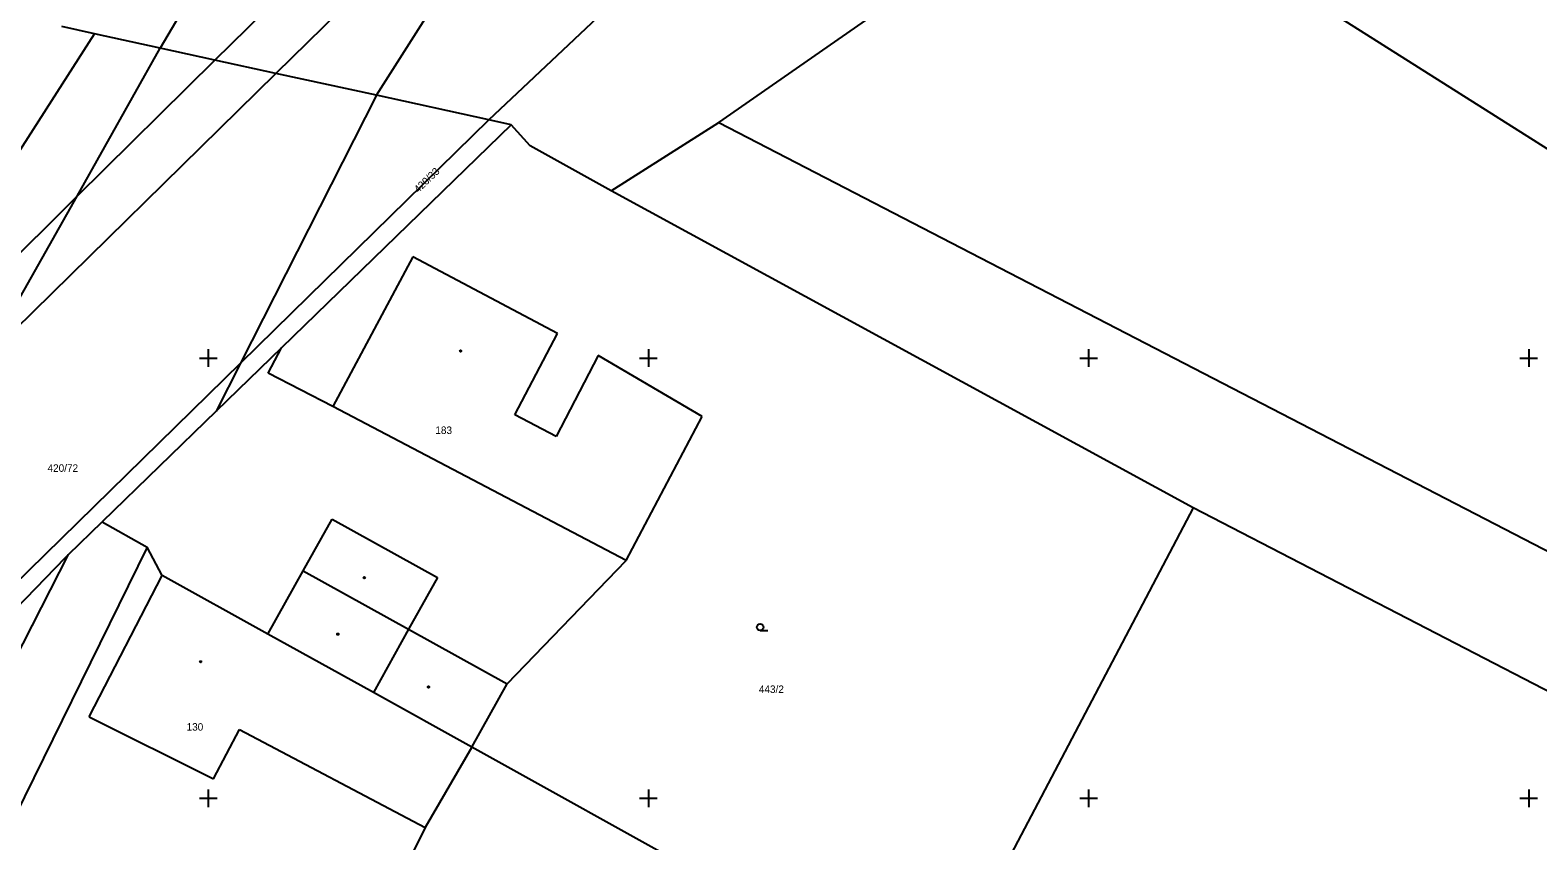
# Model space of a CAD drawing. Extents: x -711081 to -709338, y -1025122 to -1024092.
# Drawn here: x -709535.1 to -709449.5, y -1024302.4 to -1024256.4 of the extents above; entities that cross this region are included whole.
import ezdxf

# ---------------------------------------------------------------- set-up
doc = ezdxf.new("R2010")
doc.units = 0
for name, color, linetype in [('Z_hektometricka_sit', 7, 'Continuous'), ('Z_katastr_cisla_pozemkova', 7, 'Continuous'), ('Z_katastr_cisla_stavebni', 7, 'Continuous'), ('Z_katastr_hranice', 7, 'Continuous'), ('Z_katastr_vnitrni_kresba', 7, 'Continuous'), ('Z_katastr_znacky_budov', 7, 'Continuous'), ('Z_katastr_znacky_kultur', 7, 'Continuous')]:
    doc.layers.add(name, color=color, linetype=linetype)

msp = doc.modelspace()

# ---------------------------------------------------------------- linework, layer by layer
at = {"layer": 'Z_hektometricka_sit'}
for p, q in [((-709525, -1024274.5), (-709525, -1024275.5)), ((-709500, -1024274.5), (-709500, -1024275.5)), ((-709475, -1024274.5), (-709475, -1024275.5)), ((-709450, -1024274.5), (-709450, -1024275.5)), ((-709525.5, -1024275), (-709524.5, -1024275)), ((-709500.5, -1024275), (-709499.5, -1024275)), ((-709475.5, -1024275), (-709474.5, -1024275)), ((-709450.5, -1024275), (-709449.5, -1024275)), ((-709525, -1024299.5), (-709525, -1024300.5)), ((-709500, -1024299.5), (-709500, -1024300.5)), ((-709475, -1024299.5), (-709475, -1024300.5)), ((-709450, -1024299.5), (-709450, -1024300.5)), ((-709525.5, -1024300), (-709524.5, -1024300)), ((-709500.5, -1024300), (-709499.5, -1024300)), ((-709475.5, -1024300), (-709474.5, -1024300)), ((-709450.5, -1024300), (-709449.5, -1024300))]:
    msp.add_line(p, q, dxfattribs=at)
at = {"layer": 'Z_katastr_hranice'}
for p, q in [((-709513.24, -1024232.8), (-709527.74, -1024257.39)), ((-709515.45, -1024260.07), (-709504.4, -1024242.67)), ((-709496.01, -1024261.61), (-709474.7, -1024246.8)), ((-709474.7, -1024246.8), (-709382.291, -1024305.351)), ((-709545.91, -1024279.14), (-709531.46, -1024256.57)), ((-709531.46, -1024256.57), (-709533.32, -1024256.17)), ((-709527.74, -1024257.39), (-709531.46, -1024256.57)), ((-709532.44, -1024265.81), (-709527.74, -1024257.39)), ((-709524.62, -1024258.07), (-709527.74, -1024257.39)), ((-709521.16, -1024258.83), (-709524.62, -1024258.07)), ((-709515.45, -1024260.07), (-709521.16, -1024258.83)), ((-709515.45, -1024260.07), (-709523.18, -1024275.29)), ((-709509.06, -1024261.47), (-709515.45, -1024260.07)), ((-709507.79, -1024261.75), (-709520.84, -1024274.41)), ((-709507.79, -1024261.75), (-709509.06, -1024261.47)), ((-709506.71, -1024262.94), (-709507.79, -1024261.75)), ((-709502.11, -1024265.5), (-709496.01, -1024261.61)), ((-709496.01, -1024261.61), (-709413.56, -1024304.25)), ((-709502.11, -1024265.5), (-709506.71, -1024262.94)), ((-709537.68, -1024275.05), (-709532.44, -1024265.81)), ((-709469.06, -1024283.51), (-709502.11, -1024265.5)), ((-709513.39, -1024269.25), (-709517.93, -1024277.74)), ((-709505.17, -1024273.6), (-709513.39, -1024269.25)), ((-709507.58, -1024278.23), (-709505.17, -1024273.6)), ((-709520.84, -1024274.41), (-709524.56, -1024278.02)), ((-709521.6, -1024275.86), (-709520.84, -1024274.41)), ((-709502.85, -1024274.85), (-709505.24, -1024279.45)), ((-709496.95, -1024278.32), (-709502.85, -1024274.85)), ((-709523.18, -1024275.29), (-709524.56, -1024278.02)), ((-709517.93, -1024277.74), (-709521.6, -1024275.86)), ((-709524.56, -1024278.02), (-709531.03, -1024284.3)), ((-709505.24, -1024279.45), (-709507.58, -1024278.23)), ((-709501.26, -1024286.5), (-709496.95, -1024278.32)), ((-709532.94, -1024286.16), (-709531.03, -1024284.3)), ((-709531.03, -1024284.3), (-709528.47, -1024285.73)), ((-709469.06, -1024283.51), (-709479.98, -1024304.28)), ((-709425.6, -1024305.97), (-709469.06, -1024283.51)), ((-709528.47, -1024285.73), (-709537.12, -1024303.32)), ((-709527.62, -1024287.34), (-709528.47, -1024285.73)), ((-709549.76, -1024303.48), (-709533.11, -1024286.32)), ((-709533.11, -1024286.32), (-709532.94, -1024286.16)), ((-709508.03, -1024293.5), (-709501.26, -1024286.5)), ((-709521.61, -1024290.68), (-709527.62, -1024287.34)), ((-709515.62, -1024294), (-709521.61, -1024290.68)), ((-709510.03, -1024297.1), (-709508.03, -1024293.5)), ((-709510.03, -1024297.1), (-709515.62, -1024294)), ((-709510.03, -1024297.1), (-709512.68, -1024301.67)), ((-709483.85, -1024311.64), (-709510.03, -1024297.1)), ((-709512.68, -1024301.67), (-709517.09, -1024310.54))]:
    msp.add_line(p, q, dxfattribs=at)
at = {"layer": 'Z_katastr_vnitrni_kresba'}
for p, q in [((-709509.06, -1024261.47), (-709454.75, -1024210.15)), ((-709516.53, -1024250.06), (-709524.62, -1024258.07)), ((-709514.36, -1024252.15), (-709521.16, -1024258.83)), ((-709532.44, -1024265.81), (-709524.62, -1024258.07)), ((-709537.68, -1024275.05), (-709521.16, -1024258.83)), ((-709509.06, -1024261.47), (-709519.32, -1024271.52)), ((-709545.91, -1024279.14), (-709532.44, -1024265.81)), ((-709519.32, -1024271.52), (-709523.18, -1024275.29)), ((-709523.18, -1024275.29), (-709550.92, -1024302.44)), ((-709501.26, -1024286.5), (-709517.93, -1024277.74)), ((-709519.61, -1024287.08), (-709517.97, -1024284.14)), ((-709517.97, -1024284.14), (-709511.99, -1024287.46)), ((-709545.72, -1024311.19), (-709532.94, -1024286.16)), ((-709531.77, -1024295.37), (-709527.62, -1024287.34)), ((-709521.61, -1024290.68), (-709519.61, -1024287.08)), ((-709519.61, -1024287.08), (-709513.62, -1024290.4)), ((-709511.99, -1024287.46), (-709513.62, -1024290.4)), ((-709513.62, -1024290.4), (-709515.62, -1024294)), ((-709513.62, -1024290.4), (-709508.03, -1024293.5)), ((-709531.77, -1024295.37), (-709524.7, -1024298.89)), ((-709524.7, -1024298.89), (-709523.23, -1024296.1)), ((-709523.23, -1024296.1), (-709512.68, -1024301.67))]:
    msp.add_line(p, q, dxfattribs=at)
at = {"layer": 'Z_katastr_znacky_budov'}
for centre in [(-709510.672, -1024274.6), (-709516.142, -1024287.47), (-709517.642, -1024290.68), (-709525.432, -1024292.25), (-709512.492, -1024293.68)]:
    msp.add_circle(centre, 0.0437, dxfattribs=at)
at = {"layer": 'Z_katastr_znacky_kultur'}
msp.add_line((-709493.648, -1024290.47), (-709493.211, -1024290.47), dxfattribs=at)
msp.add_circle((-709493.648, -1024290.282), 0.187, dxfattribs=at)

# ---------------------------------------------------------------- texts
at = {"layer": 'Z_katastr_cisla_pozemkova'}
msp.add_text('420/33', height=0.425, rotation=44, dxfattribs=at).set_placement((-709513.075, -1024265.646))
for s, p in [('420/72', (-709534.133, -1024281.46)), ('443/2', (-709493.728, -1024294.02))]:
    msp.add_text(s, height=0.425, dxfattribs=at).set_placement(p)
at = {"layer": 'Z_katastr_cisla_stavebni'}
for s, p in [('183', (-709512.104, -1024279.309)), ('130', (-709526.234, -1024296.16))]:
    msp.add_text(s, height=0.425, dxfattribs=at).set_placement(p)

doc.saveas('drawing.dxf')
